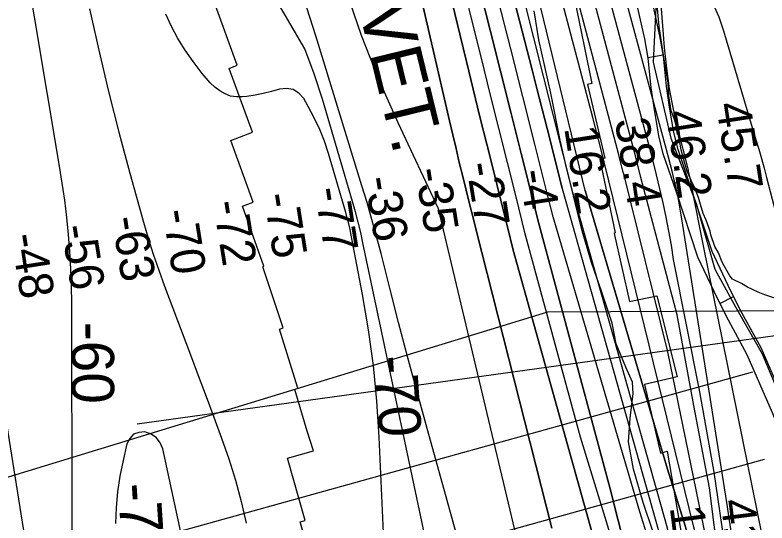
# Model space of a CAD drawing. Extents: x 3250478 to 3288318, y 788638 to 816472.
# Drawn here: x 3275824 to 3277293, y 804127 to 805120 of the extents above; entities that cross this region are included whole.
import ezdxf

# ---------------------------------------------------------------- set-up
doc = ezdxf.new("R2010")
doc.units = 0
for name, color, linetype in [('V-RIVR-EDGE', 7, 'Continuous'), ('V-RIVR-RANG', 7, 'Continuous'), ('V-ROAD-CNTR', 7, 'Continuous'), ('V-RRAP-RVMT', 7, 'Continuous'), ('V-RRAP-RVMT-IDEN', 7, 'Continuous'), ('V-SITE-VEGE', 7, 'Continuous'), ('V-TOPO-DPTH', 7, 'Continuous'), ('V-TOPO-MAJR', 7, 'Continuous'), ('V-TOPO-MINR', 7, 'Continuous'), ('V-TOPO-MINR-IDEN', 7, 'Continuous'), ('V-TOPO-WATR', 7, 'Continuous'), ('V-UTIL-LINE', 7, 'Continuous')]:
    doc.layers.add(name, color=color, linetype=linetype)

msp = doc.modelspace()

# ---------------------------------------------------------------- linework, layer by layer
at = {"layer": 'V-RIVR-EDGE'}
msp.add_lwpolyline([(3277069.9, 804111.1), (3277051.3, 804167.2), (3277032.3, 804232.5), (3277022.5, 804286), (3277025.6, 804332.5), (3277031.4, 804380.3), (3277030.2, 804402.9), (3277017.6, 804431.6), (3276998.6, 804477.7), (3276990.5, 804518.2), (3276970.6, 804578.6), (3276950.3, 804636.5), (3276931.8, 804698.7), (3276915.4, 804766.6), (3276901.2, 804821.8), (3276889.2, 804875.7), (3276870.7, 804967.5), (3276847.1, 805071.9), (3276838.1, 805128.8)], dxfattribs=at)
at = {"layer": 'V-RIVR-RANG'}
msp.add_line((3277370.3, 804501.5), (3276062.7, 804320.6), dxfattribs=at)
at = {"layer": 'V-ROAD-CNTR'}
for p, q in [((3277060.5, 805037.7), (3277090.1, 805042.7)), ((3277110.3, 804791.2), (3277138.7, 804800.9)), ((3277201.2, 804556.6), (3277227.9, 804570.1))]:
    msp.add_line(p, q, dxfattribs=at)
for points in [[(3276954.3, 805580.9), (3276994.1, 805434.7), (3277042, 805238.5), (3277075.6, 805134.8), (3277070.8, 805028.5), (3277105.5, 804879.5), (3277154.7, 804751.8), (3277191.4, 804623.3), (3277231.5, 804550.2), (3277283.7, 804458.3), (3277312.1, 804389.6), (3277340.1, 804314.3), (3277346.6, 804261.8), (3277366.2, 804190.3), (3277378.5, 804141.4), (3277383.6, 804080)], [(3277357.7, 804085.9), (3277361.8, 804141.7), (3277360.6, 804183), (3277341.8, 804249.6), (3277303.9, 804342.4), (3277254.5, 804456.2), (3277217.6, 804524.1), (3277195.7, 804567.4), (3277157.9, 804647.1), (3277116.2, 804773.8), (3277090.5, 804849.3), (3277081.8, 804884.4), (3277073, 804935.5), (3277067, 804977.9), (3277060.8, 805035.9), (3277054.4, 805073.7), (3277041, 805133.7)], [(3277387.4, 804081.3), (3277391.9, 804141), (3277390.4, 804187.6), (3277370.2, 804259.3), (3277331.6, 804354.1), (3277281.5, 804469.4), (3277244.1, 804538), (3277222.6, 804580.6), (3277185.8, 804658.3), (3277144.6, 804783.3), (3277119.3, 804857.8), (3277111.2, 804890.6), (3277102.6, 804940.2), (3277096.8, 804981.6), (3277090.6, 805040), (3277083.9, 805079.5), (3277070.4, 805139.7)]]:
    msp.add_lwpolyline(points, dxfattribs=at)
at = {"layer": 'V-RRAP-RVMT'}
for p, q in [((3276890.9, 805279.7), (3276950.7, 804986.3)), ((3276258.3, 805022.2), (3276213.3, 805146.5)), ((3276242.8, 805015.9), (3276258.3, 805022.2)), ((3276288.3, 804891.2), (3276242.8, 805015.9)), ((3276950.7, 804986.3), (3276942.4, 804984.8)), ((3276942.4, 804984.8), (3276976.1, 804840.3)), ((3276245.5, 804875.4), (3276288.3, 804891.2)), ((3276289.7, 804754.5), (3276245.5, 804875.4)), ((3276976.1, 804840.3), (3276966.3, 804838.1)), ((3276966.3, 804838.1), (3276996.5, 804694.6)), ((3276268.8, 804746.8), (3276289.7, 804754.5)), ((3276310.4, 804629.2), (3276268.8, 804746.8)), ((3276996.5, 804694.6), (3276994.3, 804693.6)), ((3276994.3, 804693.6), (3277024.3, 804560.2)), ((3276308, 804628.3), (3276310.4, 804629.2)), ((3276347.9, 804508.6), (3276308, 804628.3)), ((3277024.3, 804560.2), (3277078.1, 804571.6)), ((3277078.1, 804571.6), (3277117.3, 804413.3)), ((3276341.1, 804505.9), (3276347.9, 804508.6)), ((3276376.6, 804390.9), (3276341.1, 804505.9)), ((3277117.3, 804413.3), (3277053.7, 804397.7)), ((3277053.7, 804397.7), (3277085, 804263.7)), ((3276370.6, 804388.1), (3276376.6, 804390.9)), ((3276394.8, 804307), (3276370.6, 804388.1)), ((3276407, 804268.4), (3276394.8, 804307)), ((3276356.3, 804254.2), (3276407, 804268.4)), ((3277085, 804263.7), (3277098.3, 804267.8)), ((3277098.3, 804267.8), (3277135.1, 804052.5)), ((3276390.8, 804132.1), (3276356.3, 804254.2)), ((3276381.5, 804129.5), (3276390.8, 804132.1)), ((3276413.4, 804012.1), (3276381.5, 804129.5))]:
    msp.add_line(p, q, dxfattribs=at)
at = {"layer": 'V-SITE-VEGE'}
for points in [[(3277082.7, 805098.3), (3277076.3, 805161.9)], [(3277306.3, 804567.3), (3277288.9, 804573.5), (3277275.9, 804578.7), (3277255.2, 804588.1), (3277243.2, 804595.4), (3277225.8, 804603.8), (3277220.3, 804610.2), (3277212.5, 804624.1), (3277205.8, 804637), (3277198, 804655.2), (3277191.3, 804668), (3277183.3, 804690.6), (3277182.1, 804698.1), (3277174.2, 804719.6), (3277168.6, 804732.5), (3277162.9, 804749.7), (3277159.5, 804763.7), (3277151.6, 804783), (3277144.9, 804796.9), (3277137, 804815.1), (3277132.5, 804830.2), (3277125.5, 804857.1), (3277122, 804875.4), (3277116.1, 804903.4), (3277111.6, 804918.4), (3277105.9, 804933.4), (3277101.1, 804962.5), (3277099.7, 804987.3), (3277093.6, 805026.1), (3277088.9, 805054.1), (3277082.7, 805098.3)]]:
    msp.add_lwpolyline(points, dxfattribs=at)
at = {"layer": 'V-TOPO-DPTH'}
for points in [[(3276810.3, 804072.6), (3276651.6, 804741.6), (3276572.4, 804909.7), (3276535.1, 804994.6), (3276500.8, 805080.6), (3276471.1, 805168.3), (3276444.3, 805257), (3276382.3, 805483.4), (3276376.5, 805505.9), (3276371.1, 805528.4), (3276366.4, 805551.1), (3276362.1, 805573.9), (3276230.9, 806301), (3276054.1, 806947.9)], [(3276810.3, 804072.6), (3276651.6, 804741.6), (3276572.4, 804909.7), (3276535.1, 804994.6), (3276500.8, 805080.6), (3276471.1, 805168.3), (3276444.3, 805257), (3276382.3, 805483.4), (3276376.5, 805505.9), (3276371.1, 805528.4), (3276366.4, 805551.1), (3276362.1, 805573.9), (3276230.9, 806301), (3276054.1, 806947.9)], [(3276937.7, 804777.5), (3276722.2, 805667.1), (3276702.1, 805736.7), (3276625.8, 805997.2), (3276607.4, 806058.8), (3276588.6, 806120.2), (3276569.3, 806181.5), (3276549.5, 806242.6), (3276529.3, 806303.6), (3276509, 806364.6), (3276488.5, 806425.4), (3276467.8, 806486.3), (3276395.2, 806698.6), (3276373.1, 806763.3), (3276350.9, 806827.9)], [(3276872.7, 804117.4), (3276725.7, 804697), (3276718.9, 804724), (3276712.1, 804751), (3276705.4, 804778), (3276698.7, 804805), (3276692.1, 804832.1), (3276685.6, 804859.2), (3276679.2, 804886.3), (3276672.9, 804913.4), (3276526.8, 805546.2)], [(3276526.8, 805546.2), (3276672.9, 804913.4), (3276679.2, 804886.3), (3276685.6, 804859.2), (3276692.1, 804832.1), (3276698.7, 804805), (3276705.4, 804778), (3276712.1, 804751), (3276718.9, 804724), (3276725.7, 804697), (3276872.7, 804117.4)], [(3276797.5, 804660.4), (3276786, 804706.6), (3276772.6, 804760.4), (3276759.2, 804814.1), (3276745.8, 804867.9), (3276732.4, 804921.7), (3276719.2, 804975.5), (3276706.1, 805029.4), (3276693.1, 805083.3), (3276591.8, 805504.2)], [(3276591.8, 805504.2), (3276693.1, 805083.3), (3276706.1, 805029.4), (3276719.2, 804975.5), (3276732.4, 804921.7), (3276745.8, 804867.9), (3276759.2, 804814.1), (3276772.6, 804760.4), (3276786, 804706.6), (3276797.5, 804660.4)], [(3276784.9, 805204.7), (3276809.5, 805109.2), (3276834.1, 805013.6), (3276843.5, 804977), (3276868.6, 804878.1), (3276892.9, 804781.3)], [(3276784.9, 805204.7), (3276809.5, 805109.2), (3276834.1, 805013.6), (3276843.5, 804977), (3276868.6, 804878.1), (3276892.9, 804781.3)], [(3276732.2, 805171), (3276752.3, 805090.7), (3276772.5, 805010.5), (3276792.7, 804930.2), (3276812.9, 804850), (3276833, 804769.7), (3276847.8, 804710)], [(3276847.8, 804710), (3276833, 804769.7), (3276812.9, 804850), (3276792.7, 804930.2), (3276772.5, 805010.5), (3276752.3, 805090.7), (3276732.2, 805171)], [(3276892.9, 804781.3), (3277087.6, 804088.9)], [(3276892.9, 804781.3), (3277087.6, 804088.9)], [(3278043.5, 798542.7), (3277830.5, 799256.4), (3277566.9, 799908.5), (3277517.6, 800082.3), (3277468.3, 800241), (3277429.8, 800571.3), (3277421.2, 800642.1), (3277410.6, 800987.4), (3277400, 801210.5), (3277393.5, 801266.3), (3277350.7, 801538.7), (3277329.3, 801695.2), (3277325.1, 801815.3), (3277325.1, 801924.7), (3277278.1, 802561.8), (3277267.4, 802639), (3277188.2, 803185.9), (3277171.1, 803391.8), (3277162.6, 803604.2), (3277160.5, 803885.2), (3277160.6, 804026.7), (3277152, 804061), (3277098.4, 804232.6), (3276937.7, 804777.5)], [(3276847.8, 804710), (3276986.9, 804194.1), (3277031.9, 804016), (3277102.5, 803454.1), (3277138.9, 803192.4), (3277158.1, 803005.8), (3277207.3, 802486.7), (3277260.7, 801884), (3277305.7, 801504.4), (3277359.2, 801223.4), (3277382.6, 800685), (3277391.2, 800526.3), (3277412.5, 800204.6), (3277453.2, 799970.8), (3277491.8, 799816.3), (3277536.8, 799668.3), (3277575.4, 799580.4), (3277620.4, 799498.8), (3277676.1, 799421.6), (3277755.4, 799312.2), (3277770.4, 799280), (3277813.3, 799119.2), (3277974, 798523.5)], [(3277974, 798523.5), (3277813.3, 799119.2), (3277770.4, 799280), (3277755.4, 799312.2), (3277676.1, 799421.6), (3277620.4, 799498.8), (3277575.4, 799580.4), (3277536.8, 799668.3), (3277491.8, 799816.3), (3277453.2, 799970.8), (3277412.5, 800204.6), (3277391.2, 800526.3), (3277382.6, 800685), (3277359.2, 801223.4), (3277305.7, 801504.4), (3277260.7, 801884), (3277207.3, 802486.7), (3277158.1, 803005.8), (3277138.9, 803192.4), (3277102.5, 803454.1), (3277031.9, 804016), (3276986.9, 804194.1), (3276847.8, 804710)], [(3276980.4, 804005.3), (3276797.5, 804660.4)], [(3276797.5, 804660.4), (3276980.4, 804005.3)]]:
    msp.add_lwpolyline(points, dxfattribs=at)
at = {"layer": 'V-TOPO-MAJR'}
for points in [[(3277199.4, 804046.3), (3277180.9, 804196), (3277150.1, 804356.8), (3277117.8, 804534.1), (3277046.5, 804802.9), (3277036.6, 804842.3), (3277026.3, 804881.7), (3276883, 805420.7)], [(3276709.1, 804023.4), (3276627.3, 804319), (3276609.1, 804385.7), (3276591.1, 804452.6), (3276573.6, 804519.5), (3276556.3, 804586.6), (3276539.2, 804653.9), (3276530.4, 804687.2), (3276521.4, 804720.5), (3276511.8, 804753.6), (3276501.9, 804786.6), (3276411.5, 805079.9), (3276388.8, 805151.7)], [(3275763.5, 804595.3), (3275875.4, 803895.7)]]:
    msp.add_lwpolyline(points, dxfattribs=at)
at = {"layer": 'V-TOPO-MINR'}
for points in [[(3277214, 804061.5), (3277189.7, 804226.3), (3277161.9, 804383.8), (3277110.6, 804642.5), (3277106.3, 804670.3), (3277101.5, 804697.9), (3277096.1, 804725.5), (3277090.3, 804753), (3277084, 804780.4), (3277077.4, 804807.7), (3277070.5, 804834.9), (3277063.4, 804862.1), (3276892.4, 805501), (3276887.1, 805520.8), (3276881.6, 805540.6), (3276876.1, 805560.4), (3276870.6, 805580.1), (3276864.9, 805599.9), (3276859.2, 805619.6), (3276853.4, 805639.3), (3276847.5, 805659), (3276625.7, 806390.5), (3276410.5, 806977.9)], [(3276810.3, 804072.6), (3276651.6, 804741.6), (3276572.4, 804909.7), (3276535.1, 804994.6), (3276500.8, 805080.6), (3276471.1, 805168.3), (3276444.3, 805257), (3276382.3, 805483.4), (3276376.5, 805505.9), (3276371.1, 805528.4), (3276366.4, 805551.1), (3276362.1, 805573.9), (3276230.9, 806301), (3276054.1, 806947.9)], [(3276628, 804087.3), (3276503.9, 804675), (3276499.4, 804695.4), (3276494.6, 804715.6), (3276489.2, 804735.7), (3276483.6, 804755.8), (3276425, 804955.7), (3276408.7, 805005.3), (3276390.4, 805054.2), (3276175.4, 805423.3), (3276165.1, 805455), (3276155.5, 805486.9), (3276146.9, 805519.1), (3276139, 805551.5), (3276123, 805622.6), (3276107.7, 805690.7), (3276092.6, 805758.8), (3276077.9, 805827), (3276063.4, 805895.3), (3276050, 806594.1), (3275983.4, 806864.8)], [(3276914.1, 804773.2), (3276666.7, 805756.6), (3276625.4, 805898.9), (3276602.6, 805975.9), (3276579.4, 806052.7), (3276555.4, 806129.3), (3276530.8, 806205.7), (3276505.8, 806282), (3276480.7, 806358.3), (3276455.3, 806434.5), (3276429.9, 806510.6), (3276390.8, 806626.9), (3276365.4, 806702.5), (3276339.9, 806778.1), (3276314.3, 806853.6)], [(3277012.1, 804812.6), (3277002.7, 804849.6), (3276989.4, 804901.1), (3276873.5, 805340), (3276861.6, 805384.8), (3276849.6, 805429.6), (3276837.4, 805474.4), (3276825.2, 805519.1), (3276812.8, 805563.8), (3276800.1, 805608.4), (3276787.2, 805653), (3276774.1, 805697.4), (3276626, 806193.9), (3276616.7, 806224.6), (3276607.2, 806255.3), (3276597.3, 806285.9), (3276587.3, 806316.5), (3276577, 806346.9), (3276566.6, 806377.4), (3276556.1, 806407.7), (3276545.5, 806438.1), (3276403.4, 806839.7)], [(3276937.7, 804777.5), (3276722.2, 805667.1), (3276702.1, 805736.7), (3276625.8, 805997.2), (3276607.4, 806058.8), (3276588.6, 806120.2), (3276569.3, 806181.5), (3276549.5, 806242.6), (3276529.3, 806303.6), (3276509, 806364.6), (3276488.5, 806425.4), (3276467.8, 806486.3), (3276395.2, 806698.6), (3276373.1, 806763.3), (3276350.9, 806827.9)], [(3276984.3, 804796.1), (3276969, 804856.9), (3276952.7, 804920.3), (3276863.9, 805259), (3276848.7, 805316.4), (3276833.5, 805373.8), (3276818.1, 805431.1), (3276802.7, 805488.5), (3276786.9, 805545.7), (3276770.9, 805602.9), (3276754.5, 805660), (3276737.9, 805717), (3276626, 806095.6), (3276612.1, 806141.7), (3276597.9, 806187.8), (3276583.3, 806233.7), (3276568.3, 806279.5), (3276553.1, 806325.3), (3276537.7, 806370.9), (3276522.1, 806416.5), (3276506.3, 806462.1), (3276399.4, 806769.5), (3276380.6, 806823.4)], [(3277223.3, 804111.3), (3277214.8, 804167.6), (3277126.9, 804722.1), (3277124.3, 804737.2), (3277121.6, 804752.4), (3277118.6, 804767.5), (3277115.4, 804782.5), (3277111.9, 804797.5), (3277108.4, 804812.5), (3277104.6, 804827.5), (3277100.7, 804842.3), (3276901.7, 805580.9)], [(3276872.7, 804117.4), (3276725.7, 804697), (3276718.9, 804724), (3276712.1, 804751), (3276705.4, 804778), (3276698.7, 804805), (3276692.1, 804832.1), (3276685.6, 804859.2), (3276679.2, 804886.3), (3276672.9, 804913.4), (3276526.8, 805546.2)], [(3276797.5, 804660.4), (3276786, 804706.6), (3276772.6, 804760.4), (3276759.2, 804814.1), (3276745.8, 804867.9), (3276732.4, 804921.7), (3276719.2, 804975.5), (3276706.1, 805029.4), (3276693.1, 805083.3), (3276591.8, 805504.2)], [(3275813.5, 805405.8), (3275910.7, 804824.7), (3275915.9, 804791.5), (3275920.6, 804758.2), (3275924.5, 804724.8), (3275928, 804691.4), (3275930.6, 804657.9), (3275932.6, 804624.4), (3275933.7, 804590.8), (3275934.3, 804557.2), (3275935.4, 804128), (3275935.5, 804102.3)], [(3276819.7, 804697), (3276819.4, 804698), (3276802.8, 804765), (3276786.1, 804832.1), (3276769.3, 804899.2), (3276752.5, 804966.2), (3276735.8, 805033.3), (3276719.2, 805100.4), (3276702.7, 805167.5)], [(3276847.8, 804710), (3276833, 804769.7), (3276812.9, 804850), (3276792.7, 804930.2), (3276772.5, 805010.5), (3276752.3, 805090.7), (3276732.2, 805171)], [(3276875.2, 804725.9), (3276863.2, 804774.4), (3276839.8, 804867.8), (3276816.2, 804961.2), (3276792.4, 805054.5), (3276768.7, 805147.9)], [(3277283.3, 804103.4), (3277169.2, 804669), (3277164.5, 804692), (3277159.9, 804715.1), (3277155.3, 804738.1), (3277150.8, 804761.2), (3277142.7, 804802.3), (3277142.2, 804804.8), (3277141.7, 804807.4), (3277141.1, 804809.9), (3277140.6, 804812.4), (3277140, 804814.9), (3277139.5, 804817.4), (3277138.8, 804819.9), (3277138.2, 804822.4), (3277119.4, 804896.5), (3277110.4, 804936.3), (3277102.8, 804976.2), (3277097.2, 805016.5), (3277093, 805057.1), (3277085.1, 805158.4)], [(3275970, 805132.3), (3275987.9, 805051.6), (3276006.8, 804971.2), (3276027.2, 804891.2), (3276048.6, 804811.4), (3276075.2, 804715.6), (3276084.4, 804684), (3276094.2, 804652.6), (3276104.9, 804621.5), (3276116.1, 804590.5), (3276166.8, 804455.9), (3276182.1, 804415.3), (3276197.3, 804374.7), (3276212.6, 804334), (3276227.8, 804293.4), (3276242, 804252.4), (3276254.9, 804211.1), (3276265.8, 804169.2), (3276275.5, 804127)], [(3277187.5, 805143.2), (3277198.8, 805116.7), (3277208.3, 805089.4), (3277271.5, 804876.6), (3277276.9, 804858.2), (3277282.1, 804839.7), (3277287.2, 804821.1), (3277292.1, 804802.6), (3277378.6, 804472), (3277398.5, 804406), (3277421.7, 804341.3), (3277449.6, 804278.5), (3277480.7, 804217), (3277547.9, 804095.9)], [(3276545.8, 804065.9), (3276535.7, 804295), (3276531.1, 804365.2), (3276524.5, 804435.1), (3276514.8, 804504.7), (3276503.1, 804574.1), (3276481, 804690.1), (3276478.7, 804701.2), (3276476.2, 804712.3), (3276473.3, 804723.3), (3276470.3, 804734.2), (3276436.4, 804849.7), (3276428.5, 804873.5), (3276419.5, 804896.9), (3276408.8, 804919.6), (3276397, 804941.7), (3276388.2, 804957), (3276378.6, 804967.5), (3276367.7, 804974.6), (3276354.8, 804976.7), (3276340.7, 804975.3), (3276325, 804970.8), (3276309.2, 804966.8), (3276293.2, 804963.8), (3276277, 804961.4), (3276268.7, 804960.4), (3276256.8, 804960.3), (3276245.4, 804962), (3276234.6, 804966.1), (3276224.3, 804972), (3276214.8, 804979.7), (3276205.7, 804987.9), (3276197.4, 804996.9), (3276189.5, 805006.3), (3276171.9, 805029.6), (3276156.5, 805051.6), (3276142.3, 805074.3), (3276129.9, 805097.9), (3276118.7, 805122.3)], [(3277012.1, 804812.6), (3277098.5, 804462.1), (3277184.1, 804046), (3277201.2, 803831.5), (3277207.5, 803284.6), (3277220.4, 803181.6), (3277250.3, 803016.5), (3277308.1, 802593.9), (3277380.8, 801791.7), (3277395.7, 801493.6), (3277434.3, 801227.6), (3277440.6, 800976.7), (3277457.7, 800663.5), (3277476.9, 800455.5), (3277521.9, 800249.6), (3277620.5, 799940.7), (3277903.4, 799275.7), (3277929.1, 799177), (3277978.4, 798930.4), (3278074.4, 798551.2)], [(3278059.9, 798547.2), (3277851.9, 799275.7), (3277581.9, 799930), (3277496.2, 800262.4), (3277461.9, 800457.6), (3277447.5, 800598.2), (3277408.5, 801244.8), (3277389.3, 801375.6), (3277350.8, 801675.9), (3277342.2, 801869), (3277291, 802566), (3277250.3, 802883.5), (3277196.8, 803218.1), (3277181.8, 803456.2), (3277177.7, 803857.3), (3277173.4, 804028.9), (3277149.9, 804118.9), (3276984.3, 804796.1)], [(3278027.2, 798538.2), (3277935.5, 798806), (3277806.9, 799254.3), (3277796.2, 799290.8), (3277609.7, 799736.9), (3277513.3, 800009.3), (3277446.8, 800219.6), (3277436.2, 800393.3), (3277416.9, 800624.9), (3277391.4, 801225.5), (3277350.7, 801463.6), (3277288.6, 801905.4), (3277256.6, 802379.5), (3277241.6, 802615.4), (3277166.7, 803211.7), (3277145.4, 803477.6), (3277126.2, 803812.2), (3277113.4, 804043.9), (3277098.4, 804116.8), (3277002, 804462.2), (3276914.1, 804773.2)], [(3276937.7, 804777.5), (3277098.4, 804232.6), (3277152, 804061), (3277160.6, 804026.7), (3277160.5, 803885.2), (3277162.6, 803604.2), (3277171.1, 803391.8), (3277188.2, 803185.9), (3277267.4, 802639), (3277278.1, 802561.8), (3277325.1, 801924.7), (3277325.1, 801815.3), (3277329.3, 801695.2), (3277350.7, 801538.7), (3277393.5, 801266.3), (3277400, 801210.5), (3277410.6, 800987.4), (3277421.2, 800642.1), (3277429.8, 800571.3), (3277468.3, 800241), (3277517.6, 800082.3), (3277566.9, 799908.5), (3277830.5, 799256.4), (3278043.5, 798542.7)], [(3277064.1, 804086.8), (3277044.8, 804149), (3276875.2, 804725.9)], [(3276847.8, 804710), (3276986.9, 804194.1), (3277031.9, 804016), (3277102.5, 803454.1), (3277138.9, 803192.4), (3277158.1, 803005.8), (3277207.3, 802486.7), (3277260.7, 801884), (3277305.7, 801504.4), (3277359.2, 801223.4), (3277382.6, 800685), (3277391.2, 800526.3), (3277412.5, 800204.6), (3277453.2, 799970.8), (3277491.8, 799816.3), (3277536.8, 799668.3), (3277575.4, 799580.4), (3277620.4, 799498.8), (3277676.1, 799421.6), (3277755.4, 799312.2), (3277770.4, 799280), (3277813.3, 799119.2), (3277974, 798523.5)], [(3276989, 804097.5), (3276929, 804294.9), (3276819.7, 804697)], [(3276797.5, 804660.4), (3276980.4, 804005.3)], [(3276100.5, 804294), (3276090.2, 804300.7), (3276077.9, 804305.3), (3276065.9, 804304.4), (3276055.6, 804300.6), (3276048.2, 804292.6), (3276042.7, 804281.9), (3276035.2, 804249.4), (3276029.1, 804218.9), (3276024.5, 804188.2), (3276021.8, 804157.3), (3276020.5, 804126.2)], [(3276183.6, 803946.4), (3276112.8, 804272), (3276107.7, 804284.1), (3276100.5, 804294)]]:
    msp.add_lwpolyline(points, dxfattribs=at)
at = {"layer": 'V-TOPO-WATR'}
for points in [[(3276892.9, 804781.3), (3276868.6, 804878.1), (3276843.5, 804977), (3276834.1, 805013.6), (3276809.5, 805109.2), (3276784.9, 805204.7)], [(3276892.9, 804781.3), (3277087.6, 804088.9)]]:
    msp.add_lwpolyline(points, dxfattribs=at)
at = {"layer": 'V-UTIL-LINE'}
for p, q in [((3277264.8, 804422.4), (3274153.6, 803556.3)), ((3277287.6, 804251.5), (3274176.4, 803385.4))]:
    msp.add_line(p, q, dxfattribs=at)
msp.add_lwpolyline([(3274287.1, 803751.1), (3276865.1, 804540.1), (3277602, 804543.7)], dxfattribs=at)

# ---------------------------------------------------------------- texts
at = {"layer": 'V-RIVR-RANG'}
for s, rotation, p in [('45.7', 278.7583, (3277193.3, 804946)), ('46.2', 278.7583, (3277094.5, 804930.6)), ('38.4', 278.7583, (3276995.7, 804915.1)), ('16.2', 278.7583, (3276896.9, 804899.6)), ('-27', 278.9819, (3276705, 804829.4)), ('-35', 278.9819, (3276605.5, 804818.4)), ('-4', 278.9819, (3276808.5, 804815.2)), ('-36', 278.9819, (3276507, 804801.4)), ('-77', 278.9819, (3276409, 804780.4)), ('-75', 278.9819, (3276309.6, 804768.9)), ('-72', 278.9819, (3276210.7, 804754.5)), ('-70', 278.9819, (3276112.2, 804737.2)), ('-63', 278.9819, (3276013.1, 804723.5)), ('-56', 278.9819, (3275914.4, 804707)), ('-48', 278.9819, (3275815.9, 804690)), ('41.4', 277.2383, (3277202.2, 804170.9)), ('15.3', 277.2383, (3277103, 804158.1))]:
    msp.add_text(s, height=67, rotation=rotation, dxfattribs=at).set_placement(p)
at = {"layer": 'V-RRAP-RVMT-IDEN'}
msp.add_text('REVET.', height=100, rotation=283.7117, dxfattribs=at).set_placement((3276450.9, 805313.7))
at = {"layer": 'V-TOPO-MINR-IDEN'}
for s, rotation, p in [('-60', 270.1517, (3275934.5, 804520.5)), ('-70', 273.7585, (3276525.5, 804452.9)), ('-70', 273.7585, (3276024.8, 804203.4))]:
    msp.add_text(s, height=83, rotation=rotation, dxfattribs=at).set_placement(p)

doc.saveas('drawing.dxf')
